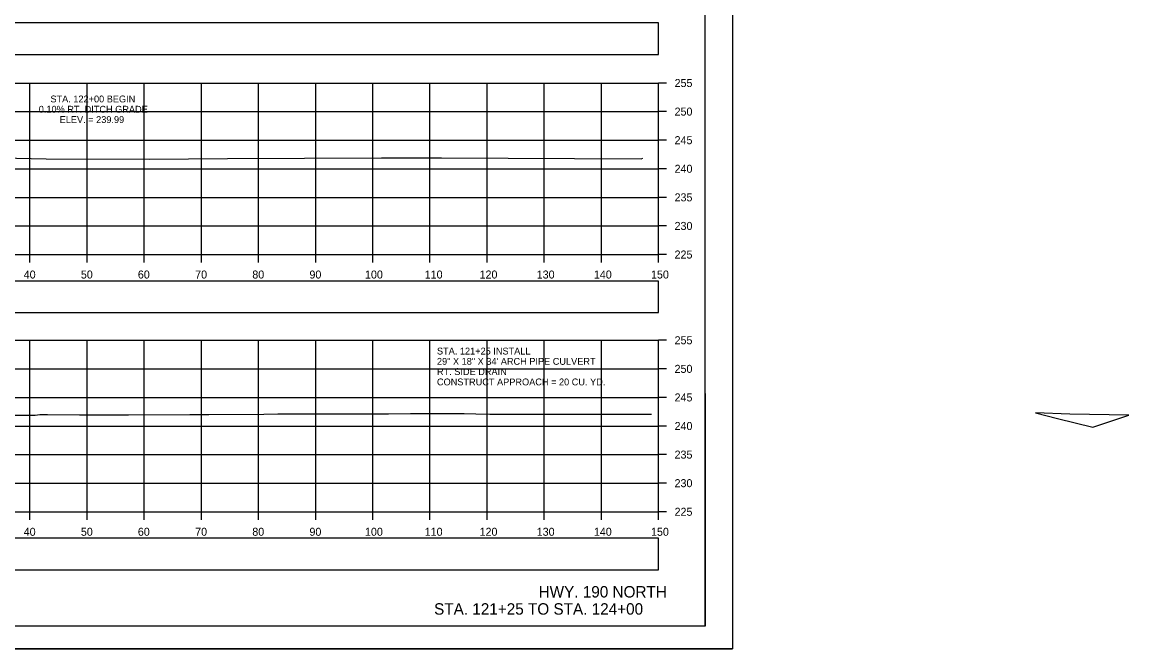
# Model space of a CAD drawing. Extents: x 1369627 to 1374022, y 380035 to 398173.
# Drawn here: x 1370217.9 to 1370411.5, y 381741.6 to 381851.2 of the extents above; entities that cross this region are included whole.
import ezdxf

# ---------------------------------------------------------------- set-up
doc = ezdxf.new("R2010")
doc.units = 0
for name, color, linetype in [('Default', 7, 'Continuous'), ('R_Axis', 7, 'Continuous'), ('R_Axis Annot', 7, 'Continuous'), ('R_Border', 7, 'Continuous'), ('R_Draft', 7, 'Continuous'), ('R_Drive', 7, 'Continuous'), ('R_Exist Surface', 7, 'Continuous'), ('R_Grid', 7, 'Continuous'), ('R_No Plot', 7, 'Continuous'), ('R_Water', 7, 'Continuous'), ('R_Xsect Elev', 7, 'Continuous')]:
    doc.layers.add(name, color=color, linetype=linetype)

msp = doc.modelspace()

# ---------------------------------------------------------------- linework, layer by layer
at = {"layer": 'Default'}
for points in [[(1370029.24, 381845.56), (1370329.24, 381845.56), (1370329.24, 381851.08), (1370029.24, 381851.08)], [(1370029.24, 381800.39), (1370329.24, 381800.39), (1370329.24, 381805.91), (1370029.24, 381805.91)], [(1370029.24, 381755.41), (1370329.24, 381755.41), (1370329.24, 381760.93), (1370029.24, 381760.93)]]:
    msp.add_lwpolyline(points, close=True, dxfattribs=at)
at = {"layer": 'R_Axis'}
for p, q in [((1370329.24, 381810.56), (1370329.24, 381840.56)), ((1370330.64, 381840.56), (1370329.24, 381840.56)), ((1370330.64, 381835.56), (1370329.24, 381835.56)), ((1370330.64, 381830.56), (1370329.24, 381830.56)), ((1370330.64, 381825.56), (1370329.24, 381825.56)), ((1370330.64, 381820.56), (1370329.24, 381820.56)), ((1370330.64, 381815.56), (1370329.24, 381815.56)), ((1370029.24, 381810.56), (1370329.24, 381810.56)), ((1370219.24, 381809.16), (1370219.24, 381810.56)), ((1370229.24, 381809.16), (1370229.24, 381810.56)), ((1370239.24, 381809.16), (1370239.24, 381810.56)), ((1370249.24, 381809.16), (1370249.24, 381810.56)), ((1370259.24, 381809.16), (1370259.24, 381810.56)), ((1370269.24, 381809.16), (1370269.24, 381810.56)), ((1370279.24, 381809.16), (1370279.24, 381810.56)), ((1370289.24, 381809.16), (1370289.24, 381810.56)), ((1370299.24, 381809.16), (1370299.24, 381810.56)), ((1370309.24, 381809.16), (1370309.24, 381810.56)), ((1370319.24, 381809.16), (1370319.24, 381810.56)), ((1370329.24, 381809.16), (1370329.24, 381810.56)), ((1370330.64, 381810.56), (1370329.24, 381810.56)), ((1370329.24, 381765.56), (1370329.24, 381795.56)), ((1370330.64, 381795.56), (1370329.24, 381795.56)), ((1370330.64, 381790.56), (1370329.24, 381790.56)), ((1370330.64, 381785.56), (1370329.24, 381785.56)), ((1370330.64, 381780.56), (1370329.24, 381780.56)), ((1370330.64, 381775.56), (1370329.24, 381775.56)), ((1370330.64, 381770.56), (1370329.24, 381770.56)), ((1370029.24, 381765.56), (1370329.24, 381765.56)), ((1370219.24, 381764.16), (1370219.24, 381765.56)), ((1370229.24, 381764.16), (1370229.24, 381765.56)), ((1370239.24, 381764.16), (1370239.24, 381765.56)), ((1370249.24, 381764.16), (1370249.24, 381765.56)), ((1370259.24, 381764.16), (1370259.24, 381765.56)), ((1370269.24, 381764.16), (1370269.24, 381765.56)), ((1370279.24, 381764.16), (1370279.24, 381765.56)), ((1370289.24, 381764.16), (1370289.24, 381765.56)), ((1370299.24, 381764.16), (1370299.24, 381765.56)), ((1370309.24, 381764.16), (1370309.24, 381765.56)), ((1370319.24, 381764.16), (1370319.24, 381765.56)), ((1370329.24, 381764.16), (1370329.24, 381765.56)), ((1370330.64, 381765.56), (1370329.24, 381765.56))]:
    msp.add_line(p, q, dxfattribs=at)
at = {"layer": 'R_Border'}
for q in [(1370337.42, 381951.02), (1370021.24, 381745.56)]:
    msp.add_line((1370337.42, 381745.56), q, dxfattribs=at)
at = {"layer": 'R_Drive'}
for p, q in [((1370411.54, 381782.46), (1370401.21, 381782.65)), ((1370405.22, 381780.36), (1370411.54, 381782.46))]:
    msp.add_line(p, q, dxfattribs=at)
msp.add_lwpolyline([(1370401.21, 381782.65), (1370395.22, 381782.86), (1370399.03, 381781.9), (1370405.22, 381780.36)], dxfattribs=at)
at = {"layer": 'R_Exist Surface'}
for points in [[(1370214.26, 381827.5), (1370222.06, 381827.32), (1370240.14, 381827.26), (1370253.8, 381827.37), (1370280.75, 381827.49), (1370282.53, 381827.5), (1370283.8, 381827.5), (1370291.24, 381827.47), (1370326.22, 381827.32), (1370326.5, 381827.39)], [(1370196.72, 381782.47), (1370220.18, 381782.46), (1370220.96, 381782.58), (1370222.29, 381782.55), (1370227.91, 381782.54), (1370234.15, 381782.49), (1370236.5, 381782.51), (1370247.23, 381782.56), (1370250.53, 381782.57), (1370260.14, 381782.62), (1370262.59, 381782.68), (1370269.78, 381782.69), (1370279.16, 381782.67), (1370282, 381782.7), (1370285.83, 381782.73), (1370287.66, 381782.73), (1370295.24, 381782.73), (1370297.26, 381782.72), (1370299.72, 381782.66), (1370302.27, 381782.63), (1370308.94, 381782.64), (1370319.28, 381782.65), (1370324.38, 381782.65), (1370328.01, 381782.64)]]:
    msp.add_lwpolyline(points, dxfattribs=at)
at = {"layer": 'R_Grid'}
for p, q in [((1370029.24, 381840.56), (1370329.24, 381840.56)), ((1370219.24, 381810.56), (1370219.24, 381840.56)), ((1370229.24, 381810.56), (1370229.24, 381840.56)), ((1370239.24, 381810.56), (1370239.24, 381840.56)), ((1370249.24, 381810.56), (1370249.24, 381840.56)), ((1370259.24, 381810.56), (1370259.24, 381840.56)), ((1370269.24, 381810.56), (1370269.24, 381840.56)), ((1370279.24, 381810.56), (1370279.24, 381840.56)), ((1370289.24, 381810.56), (1370289.24, 381840.56)), ((1370299.24, 381810.56), (1370299.24, 381840.56)), ((1370309.24, 381810.56), (1370309.24, 381840.56)), ((1370319.24, 381810.56), (1370319.24, 381840.56)), ((1370329.24, 381810.56), (1370329.24, 381840.56)), ((1370029.24, 381835.56), (1370329.24, 381835.56)), ((1370029.24, 381830.56), (1370329.24, 381830.56)), ((1370029.24, 381825.56), (1370329.24, 381825.56)), ((1370029.24, 381820.56), (1370329.24, 381820.56)), ((1370029.24, 381815.56), (1370329.24, 381815.56)), ((1370029.24, 381810.56), (1370329.24, 381810.56)), ((1370029.24, 381795.56), (1370329.24, 381795.56)), ((1370219.24, 381765.56), (1370219.24, 381795.56)), ((1370229.24, 381765.56), (1370229.24, 381795.56)), ((1370239.24, 381765.56), (1370239.24, 381795.56)), ((1370249.24, 381765.56), (1370249.24, 381795.56)), ((1370259.24, 381765.56), (1370259.24, 381795.56)), ((1370269.24, 381765.56), (1370269.24, 381795.56)), ((1370279.24, 381765.56), (1370279.24, 381795.56)), ((1370289.24, 381765.56), (1370289.24, 381795.56)), ((1370299.24, 381765.56), (1370299.24, 381795.56)), ((1370309.24, 381765.56), (1370309.24, 381795.56)), ((1370319.24, 381765.56), (1370319.24, 381795.56)), ((1370329.24, 381765.56), (1370329.24, 381795.56)), ((1370029.24, 381790.56), (1370329.24, 381790.56)), ((1370029.24, 381785.56), (1370329.24, 381785.56)), ((1370029.24, 381780.56), (1370329.24, 381780.56)), ((1370029.24, 381775.56), (1370329.24, 381775.56)), ((1370029.24, 381770.56), (1370329.24, 381770.56)), ((1370029.24, 381765.56), (1370329.24, 381765.56))]:
    msp.add_line(p, q, dxfattribs=at)
at = {"layer": 'R_No Plot'}
msp.add_line((1370008.84, 381741.58), (1370342.17, 381741.58), dxfattribs=at)
for points in [[(1370008.83, 381954.92), (1370342.17, 381954.92), (1370342.17, 381741.58), (1370008.83, 381741.58)], [(1370255.16, 381951.02), (1370274.78, 381951.02), (1370274.78, 381941.14), (1370290.89, 381941.14), (1370314.09, 381941.14), (1370314.09, 381908.47), (1370337.3, 381908.47), (1370337.42, 381745.56), (1370021.24, 381745.56), (1370021.24, 381951.02)]]:
    msp.add_lwpolyline(points, close=True, dxfattribs=at)

# ---------------------------------------------------------------- texts
at = {"layer": 'R_Axis Annot'}
for s, p in [('255', (1370332.04, 381839.86)), ('250', (1370332.04, 381834.86)), ('245', (1370332.04, 381829.86)), ('240', (1370332.04, 381824.86)), ('235', (1370332.04, 381819.86)), ('230', (1370332.04, 381814.86)), ('225', (1370332.04, 381809.86)), ('40', (1370218.15, 381806.36)), ('50', (1370228.15, 381806.36)), ('60', (1370238.12, 381806.36)), ('70', (1370248.15, 381806.36)), ('80', (1370258.15, 381806.36)), ('90', (1370268.15, 381806.36)), ('100', (1370277.87, 381806.36)), ('110', (1370288.32, 381806.36)), ('120', (1370297.92, 381806.36)), ('130', (1370307.92, 381806.36)), ('140', (1370317.92, 381806.36)), ('150', (1370327.92, 381806.36)), ('255', (1370332.04, 381794.86)), ('250', (1370332.04, 381789.86)), ('245', (1370332.04, 381784.86)), ('240', (1370332.04, 381779.86)), ('235', (1370332.04, 381774.86)), ('230', (1370332.04, 381769.86)), ('225', (1370332.04, 381764.86)), ('40', (1370218.15, 381761.36)), ('50', (1370228.15, 381761.36)), ('60', (1370238.12, 381761.36)), ('70', (1370248.15, 381761.36)), ('80', (1370258.15, 381761.36)), ('90', (1370268.15, 381761.36)), ('100', (1370277.87, 381761.36)), ('110', (1370288.32, 381761.36)), ('120', (1370297.92, 381761.36)), ('130', (1370307.92, 381761.36)), ('140', (1370317.92, 381761.36)), ('150', (1370327.92, 381761.36))]:
    msp.add_text(s, height=1.4, dxfattribs=at).set_placement(p)
at = {"layer": 'R_Draft'}
for s, p in [('HWY. 190 NORTH', (1370308.25, 381750.56)), ('STA. 121+25 TO STA. 124+00', (1370289.96, 381747.56))]:
    msp.add_text(s, height=2, dxfattribs=at).set_placement(p)
at = {"layer": 'R_Water'}
for s, p in [('STA. 121+25 INSTALL', (1370290.46, 381793.07)), ('29" X 18" X 34\' ARCH PIPE CULVERT', (1370290.46, 381791.27)), ('RT. SIDE DRAIN', (1370290.46, 381789.47)), ('CONSTRUCT APPROACH = 20 CU. YD.', (1370290.46, 381787.67))]:
    msp.add_text(s, height=1.2, dxfattribs=at).set_placement(p)
at = {"layer": 'R_Xsect Elev'}
for s, p in [('STA. 122+00 BEGIN', (1370222.82, 381837.17)), ('0.10% RT. DITCH GRADE', (1370220.78, 381835.37)), ('ELEV. = 239.99', (1370224.44, 381833.57))]:
    msp.add_text(s, height=1.2, dxfattribs=at).set_placement(p)

doc.saveas('drawing.dxf')
